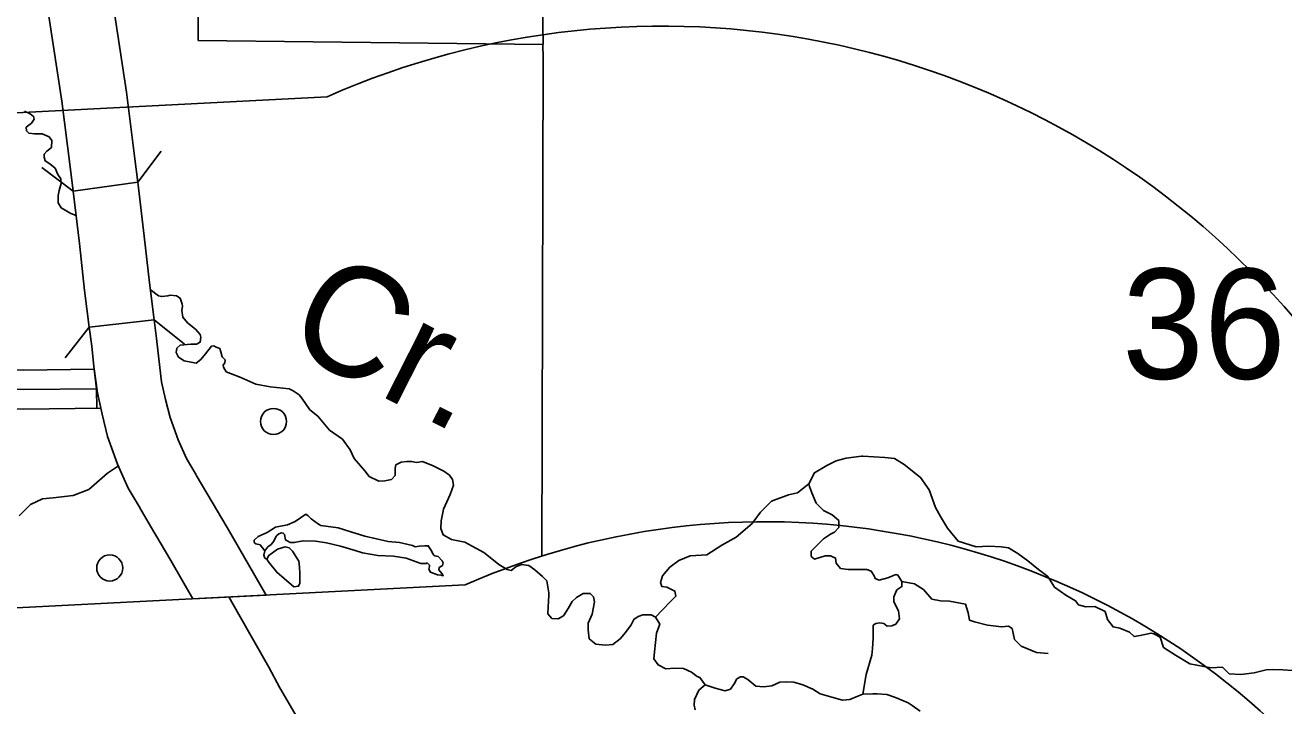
# Model space of a CAD drawing. Extents: x 22866 to 28196, y 1324810 to 1328105.
# Drawn here: x 25920.9 to 26036.8, y 1325934.5 to 1325997.2 of the extents above; entities that cross this region are included whole.
import ezdxf

# ---------------------------------------------------------------- set-up
doc = ezdxf.new("R2010")
doc.units = 0
for name, color, linetype in [('Level 10', 7, 'Continuous'), ('Level 31', 7, 'Continuous'), ('Level 35', 7, 'Continuous'), ('Level 37', 7, 'Continuous'), ('Level 5', 7, 'Continuous'), ('Level 56', 7, 'Continuous'), ('Level 6', 7, 'Continuous'), ('Level 63', 7, 'Continuous')]:
    doc.layers.add(name, color=color, linetype=linetype)

msp = doc.modelspace()

# ---------------------------------------------------------------- linework, layer by layer
at = {"layer": 'Level 10'}
for p, q in [((25931.25, 1325982.7), (25931.25, 1325982.7)), ((25943.08, 1325944.69), (25936.34, 1325944.34))]:
    msp.add_line(p, q, dxfattribs=at)
for points in [[(25931.25, 1325982.7), (25930.99, 1325984.86), (25930.2, 1325991), (25928.98, 1325999.05), (25928.37, 1326001.99), (25927.73, 1326005.69), (25926.86, 1326011.28), (25925.52, 1326018.51)], [(25919.62, 1326017.41), (25920.95, 1326010.28), (25921.81, 1326004.72), (25922.47, 1326000.87), (25923.07, 1325997.99), (25924.25, 1325990.17), (25925.03, 1325984.11), (25925.3, 1325981.88), (25931.25, 1325982.7)], [(25926.79, 1325969.36), (25926.36, 1325972.72), (25925.89, 1325977.05), (25925.3, 1325981.88)], [(25932.75, 1325970.04), (25932.32, 1325973.42), (25931.85, 1325977.73), (25931.25, 1325982.7)], [(25931.46, 1325952.7), (25930.38, 1325954.52), (25929.4, 1325956.74), (25928.48, 1325959.28), (25927.96, 1325961.33), (25927.53, 1325963.31), (25927.22, 1325965.72), (25927.02, 1325967.6), (25926.79, 1325969.36), (25932.75, 1325970.04)], [(25932.75, 1325970.04), (25932.97, 1325968.31), (25933.18, 1325966.43), (25933.45, 1325964.33), (25933.8, 1325962.7), (25934.23, 1325961.04), (25934.98, 1325958.97), (25935.73, 1325957.27), (25936.62, 1325955.77)], [(25936.64, 1325955.73), (25937.6, 1325954.07), (25939.48, 1325950.9), (25943.08, 1325944.69)], [(25936.34, 1325944.34), (25934.3, 1325947.86), (25932.42, 1325951.04), (25931.44, 1325952.73)], [(25967.59, 1325900.03), (25965.85, 1325901.03), (25964.88, 1325901.81), (25963.99, 1325902.78), (25962.84, 1325904.17), (25961.74, 1325905.84), (25959.99, 1325908.56), (25958.21, 1325911.54), (25955.21, 1325916.74), (25952.46, 1325921.66), (25950.45, 1325925.31), (25949.25, 1325927.56), (25947.53, 1325930.69), (25944.34, 1325936.15), (25943.32, 1325938.06), (25940.55, 1325942.89), (25939.64, 1325944.51)]]:
    msp.add_lwpolyline(points, dxfattribs=at)
at = {"layer": 'Level 31'}
for p, q in [((25927.25, 1325965.47), (25927.45, 1325963.67)), ((25927.45, 1325963.67), (25927.47, 1325961.87))]:
    msp.add_line(p, q, dxfattribs=at)
for points in [[(25914.8, 1325965.46), (25920.74, 1325965.4), (25927.25, 1325965.47)], [(25927.45, 1325963.67), (25920.74, 1325963.6), (25911.3, 1325963.7), (25903.7, 1325963.84), (25895.89, 1325963.91), (25886.26, 1325963.84), (25877.69, 1325963.91), (25874.07, 1325963.89)], [(25927.84, 1325961.88), (25920.74, 1325961.8), (25914.76, 1325961.86)]]:
    msp.add_lwpolyline(points, dxfattribs=at)
at = {"layer": 'Level 35'}
for points in [[(25920.81, 1325989.25), (25921.34, 1325988.99), (25921.65, 1325988.75), (25921.7, 1325988.49), (25921.47, 1325988.15), (25920.97, 1325987.76), (25921, 1325987.44), (25921.23, 1325987.21), (25921.75, 1325987.15), (25922.46, 1325987.15), (25923.09, 1325986.87), (25923.35, 1325986.53), (25923.3, 1325985.9), (25922.87, 1325985.57), (25922.64, 1325985.29), (25922.64, 1325985), (25922.72, 1325984.66), (25923.16, 1325984.4), (25923.63, 1325983.98), (25923.89, 1325983.4), (25924.18, 1325983.01), (25924.21, 1325982.59), (25924.02, 1325981.94), (25923.92, 1325981.47), (25923.92, 1325980.81), (25924.21, 1325980.34), (25925.09, 1325979.82), (25925.58, 1325979.62)], [(25932.39, 1325972.82), (25933.17, 1325972.23), (25933.46, 1325972.17), (25934.01, 1325972.25), (25934.24, 1325972.3), (25934.82, 1325972.25), (25935.16, 1325972.01), (25935.34, 1325971.46), (25935.37, 1325971.28), (25935.31, 1325970.89), (25935.39, 1325970.26), (25935.84, 1325969.74), (25936.57, 1325969.16), (25936.99, 1325968.67), (25937.07, 1325968.43), (25936.99, 1325967.96), (25936.67, 1325967.78), (25936.15, 1325967.78), (25935.16, 1325967.7), (25934.84, 1325967.41)], [(25934.84, 1325967.41), (25934.79, 1325967.02), (25935.02, 1325966.6), (25935.52, 1325966.26), (25936.62, 1325966.05), (25937.06, 1325966.36), (25937.5, 1325966.91), (25938.03, 1325967.59), (25938.26, 1325967.62), (25938.47, 1325967.51), (25938.81, 1325967.38), (25938.92, 1325967.07), (25939.02, 1325966.62), (25939.31, 1325966.34), (25939.26, 1325966.08), (25939.13, 1325965.84), (25939.15, 1325965.66), (25939.41, 1325965.24), (25939.78, 1325965.08), (25940.75, 1325964.71), (25942.13, 1325964.09), (25943.46, 1325963.85), (25945.19, 1325963.67), (25945.56, 1325963.49), (25946.13, 1325963.12), (25946.37, 1325962.8)], [(25946.37, 1325962.8), (25947.09, 1325961.75), (25947.84, 1325961.15), (25948.92, 1325959.87), (25950.12, 1325959.03), (25950.82, 1325958.06), (25951.19, 1325957.25), (25952.16, 1325956.13), (25952.58, 1325955.61), (25953.46, 1325955.16), (25954.01, 1325955.19), (25954.62, 1325955.32), (25954.96, 1325955.68), (25954.96, 1325956.36), (25955.03, 1325956.68), (25955.53, 1325956.91), (25956.03, 1325956.97), (25956.45, 1325956.99), (25956.97, 1325956.89), (25957.49, 1325956.97), (25958.46, 1325956.57), (25959.45, 1325956.1), (25959.97, 1325955.71), (25960.26, 1325955.34), (25960.34, 1325954.79), (25960.03, 1325953.96), (25959.43, 1325952.6), (25959.19, 1325951.52)], [(25993.07, 1325954.94), (25993.59, 1325955.94), (25994.74, 1325956.62), (25995.58, 1325957.04), (25996.52, 1325957.3), (25997.93, 1325957.46), (25998.03, 1325957.46), (26000.07, 1325957.35), (26000.96, 1325957.25), (26001.85, 1325956.72), (26003.37, 1325955.52), (26004.15, 1325954.37), (26004.73, 1325952.75), (26005.2, 1325951.91), (26005.83, 1325950.86), (26006.82, 1325949.66), (26008.49, 1325949.13), (26009.64, 1325949.19), (26010.79, 1325949.13), (26011.47, 1325949.03), (26012.31, 1325948.51), (26013.25, 1325947.83), (26014.24, 1325947.04), (26015.08, 1325946.41), (26015.71, 1325945.42), (26016.75, 1325944.69), (26017.64, 1325944.16), (26017.9, 1325943.8), (26018.58, 1325943.59), (26019.42, 1325943.64), (26020.36, 1325943.17), (26020.57, 1325942.43), (26021.09, 1325941.75), (26021.72, 1325941.65), (26022.61, 1325941.28), (26023.03, 1325940.86), (26023.6, 1325940.97), (26024.6, 1325941.18), (26024.86, 1325941.13), (26025.43, 1325940.81), (26025.75, 1325939.87), (26026.84, 1325939.14), (26028.15, 1325938.35), (26030.09, 1325937.99), (26031.18, 1325938.04)], [(25929.47, 1325956.59), (25928.48, 1325955.9), (25926.75, 1325954.39), (25925.29, 1325953.86), (25923.46, 1325953.65), (25922.47, 1325953.55), (25921.37, 1325953.02), (25920.32, 1325951.98)], [(25978.95, 1325942.65), (25980.31, 1325944.06), (25980.83, 1325944.58), (25980.73, 1325945.05), (25980, 1325945.42), (25979.53, 1325945.47), (25979.42, 1325945.84), (25979.58, 1325946.46), (25980.26, 1325947.25), (25981.09, 1325947.88), (25982.14, 1325948.3), (25983.66, 1325948.4), (25985.07, 1325949.29), (25986.37, 1325950.02), (25987.84, 1325951.28), (25988.62, 1325952.33), (25989.62, 1325953.32), (25991.19, 1325953.9), (25992.02, 1325954.11), (25993.07, 1325954.94)], [(25998.05, 1325935.57), (25998.35, 1325937.36), (25998.87, 1325939.14), (25998.92, 1325939.77), (25998.98, 1325940.71), (25998.98, 1325941.34), (25998.98, 1325941.6), (25998.98, 1325941.91), (25999.24, 1325942.07), (25999.6, 1325942.12), (25999.97, 1325942.07), (26000.28, 1325941.81), (26000.7, 1325941.86), (26001.07, 1325942.02), (26001.43, 1325942.49), (26001.33, 1325943.22), (26000.91, 1325944.06), (26000.91, 1325944.53), (26001.17, 1325945.16), (26001.64, 1325945.47), (26001.64, 1325945.94), (26001.28, 1325946.52), (26001.07, 1325946.57), (26000.34, 1325946.26), (25999.55, 1325946.05), (25999.19, 1325946.2), (25999.08, 1325946.46), (25998.82, 1325946.88), (25998.4, 1325947.04), (25997.77, 1325947.04), (25996.68, 1325947.04), (25996, 1325947.14), (25995.58, 1325947.62), (25995.53, 1325948.09), (25995.05, 1325948.3), (25994.58, 1325948.3), (25993.59, 1325947.98), (25993.28, 1325948.24), (25993.28, 1325948.72), (25993.96, 1325949.4), (25994.43, 1325949.87), (25995.05, 1325950.29), (25995.42, 1325950.49), (25995.84, 1325950.91), (25995.84, 1325951.54), (25995.21, 1325952.06), (25994.43, 1325952.48), (25993.75, 1325953.16), (25993.33, 1325954.11), (25993.12, 1325954.68), (25993.07, 1325954.94)], [(25942.96, 1325948.76), (25943.06, 1325948.88), (25943.24, 1325949.12), (25943.53, 1325949.35), (25943.79, 1325949.66), (25943.97, 1325950.06), (25944.05, 1325950.16), (25944.26, 1325950.32), (25944.49, 1325950.42), (25944.65, 1325950.4), (25944.76, 1325950.27), (25944.86, 1325949.77), (25945.28, 1325949.53), (25945.67, 1325949.51), (25946.48, 1325949.69), (25947.61, 1325949.64), (25948.63, 1325949.48), (25949.93, 1325949.19), (25951.27, 1325948.8), (25951.95, 1325948.57), (25953.36, 1325948.33), (25954.8, 1325948.28), (25955.97, 1325948.07), (25956.65, 1325947.83), (25957.33, 1325947.6), (25957.83, 1325947.6), (25957.91, 1325947.65), (25958.12, 1325947.44), (25958.14, 1325947.31), (25958.06, 1325947.07), (25958.22, 1325946.79), (25958.87, 1325946.55), (25959.21, 1325946.52), (25959.4, 1325946.47), (25959.27, 1325946.66), (25959, 1325947.02), (25959.03, 1325947.23), (25959.32, 1325947.41), (25959.37, 1325947.65), (25959.29, 1325947.83), (25958.93, 1325948.23), (25958.61, 1325948.3), (25958.46, 1325948.43), (25958.3, 1325948.75), (25958.01, 1325949.22), (25957.7, 1325949.22), (25957.17, 1325949.19), (25956.81, 1325949.14), (25956.55, 1325949.25), (25955.37, 1325949.51), (25954.32, 1325949.61), (25953.23, 1325949.87), (25952.18, 1325950.11), (25950.87, 1325950.5), (25949.7, 1325950.89), (25948.13, 1325951.08), (25947.89, 1325951.21), (25947.24, 1325951.71), (25946.95, 1325951.97), (25946.74, 1325952.12), (25945.75, 1325951.47), (25945.04, 1325951.16), (25943.95, 1325950.95), (25943.16, 1325950.45), (25942.33, 1325950.08), (25941.99, 1325949.74), (25941.99, 1325949.53), (25942.14, 1325949.4), (25942.53, 1325949.3), (25942.96, 1325948.76)], [(25959.19, 1325951.52), (25959.16, 1325950.81), (25959.4, 1325950.23), (25960.16, 1325949.79), (25961.39, 1325949.55), (25962.38, 1325949), (25963.14, 1325948.59), (25964.03, 1325947.91), (25964.52, 1325947.51), (25965.28, 1325947.04), (25965.65, 1325946.96), (25966.07, 1325947.28), (25966.61, 1325947.49), (25967.29, 1325947.41), (25967.84, 1325947.02), (25968.52, 1325946.41), (25968.94, 1325945.99), (25968.99, 1325945.63), (25969.12, 1325944.9), (25969.12, 1325944.69), (25969.07, 1325943.56), (25969.04, 1325942.96), (25969.41, 1325942.54), (25969.98, 1325942.51), (25970.48, 1325942.78), (25970.9, 1325943.46), (25971.27, 1325944.08), (25971.66, 1325944.45), (25972.29, 1325944.82), (25972.94, 1325944.84), (25973.23, 1325944.53), (25973.33, 1325944.06), (25973.1, 1325942.93), (25972.73, 1325942.1), (25972.73, 1325941.47), (25972.83, 1325940.66), (25973.46, 1325940.16), (25974.3, 1325940.08), (25975, 1325940.13), (25975.68, 1325940.66), (25976.18, 1325941.23), (25976.7, 1325941.94), (25976.94, 1325942.44), (25977.36, 1325942.72), (25977.78, 1325942.85), (25978.53, 1325942.88), (25978.95, 1325942.65)], [(25942.96, 1325948.76), (25942.87, 1325948.36), (25942.95, 1325948.09), (25943.14, 1325947.99)], [(25943.29, 1325947.73), (25944.05, 1325946.79), (25944.73, 1325946.21), (25945.62, 1325945.45), (25946.06, 1325945.5), (25946.19, 1325945.79), (25946.17, 1325946.24), (25946.19, 1325946.71), (25946.14, 1325947.26), (25946.09, 1325947.81), (25945.51, 1325948.72), (25945.2, 1325949.04), (25944.83, 1325949.12), (25944.13, 1325948.91), (25943.32, 1325948.33), (25943.14, 1325947.99), (25943.29, 1325947.73)], [(26001.64, 1325945.94), (26002.79, 1325945.73), (26003.63, 1325945.21), (26004.41, 1325944.32), (26005.2, 1325944.16), (26006.03, 1325944.11), (26007.5, 1325943.85), (26007.76, 1325943.06), (26007.86, 1325942.38), (26008.34, 1325942.23), (26009.54, 1325941.91), (26010.85, 1325941.75), (26011.47, 1325941.81), (26011.79, 1325941.6), (26011.89, 1325941.18), (26012, 1325940.6), (26012.62, 1325939.97), (26014.03, 1325939.4), (26015.13, 1325939.29)], [(25978.95, 1325942.65), (25979.34, 1325942), (25979.05, 1325941.19), (25978.84, 1325939.46), (25978.79, 1325938.81), (25979.18, 1325938.26), (25979.89, 1325937.89), (25980.72, 1325937.95), (25981.53, 1325937.92), (25982.27, 1325937.58), (25982.79, 1325937.19), (25983.03, 1325937.08), (25983.52, 1325936.43)], [(26031.18, 1325938.04), (26031.8, 1325937.43), (26032.85, 1325937.37), (26034.1, 1325937.53), (26035.2, 1325937.79), (26035.78, 1325937.84), (26036.72, 1325937.79), (26037.61, 1325937.74), (26038.18, 1325937.32), (26038.86, 1325936.85), (26039.96, 1325935.49), (26041.06, 1325934.39), (26042.26, 1325933.66), (26043.72, 1325932.66), (26045.4, 1325931.04), (26047.91, 1325929.37)], [(25983.52, 1325936.43), (25984.43, 1325936.12), (25985.37, 1325935.86), (25985.84, 1325936.01), (25986.18, 1325936.51), (25986.44, 1325936.96), (25986.78, 1325937.17), (25987.02, 1325937.17), (25987.46, 1325936.9), (25988.2, 1325936.3), (25988.93, 1325936.25), (25989.66, 1325936.33), (25990.39, 1325936.67), (25990.97, 1325936.69), (25991.7, 1325936.67), (25992.51, 1325936.41), (25993.45, 1325936.01), (25994.1, 1325935.6), (25995.2, 1325935.28), (25996.17, 1325935.02), (25996.85, 1325935.07), (25997.42, 1325935.31), (25998.05, 1325935.57), (25998.97, 1325935.6), (25999.36, 1325935.6), (26000.25, 1325935.53), (26001.06, 1325935.24), (26002.21, 1325934.77), (26002.6, 1325934.53), (26003.33, 1325934.01)], [(25983.52, 1325936.43), (25982.95, 1325935.92), (25982.53, 1325935.06), (25982.51, 1325934.56), (25982.59, 1325934.12)]]:
    msp.add_lwpolyline(points, dxfattribs=at)
at = {"layer": 'Level 37'}
for points in [[(25933.42, 1325985.57), (25931.25, 1325982.7)], [(25925.3, 1325981.88), (25922.43, 1325984.05)], [(25924.55, 1325966.53), (25926.79, 1325969.35)], [(25932.75, 1325970.04), (25935.57, 1325967.8)]]:
    msp.add_lwpolyline(points, dxfattribs=at)
at = {"layer": 'Level 5'}
msp.add_lwpolyline([(25968.58, 1325995.38), (25968.61, 1325994.11), (25968.46, 1325948.28)], dxfattribs=at)
at = {"layer": 'Level 56'}
for centre in [(25943.76, 1325960.67), (25928.67, 1325947.18)]:
    msp.add_circle(centre, 1.2, dxfattribs=at)
at = {"layer": 'Level 6'}
msp.add_lwpolyline([(25968.28, 1326058.47), (25968.05, 1326026.69), (25968.61, 1325995.38), (25936.82, 1325995.75), (25936.83, 1326027.14), (25923.85, 1326027.33)], dxfattribs=at)
at = {"layer": 'Level 63'}
for p, q in [((25892.2, 1325987.67), (25948.69, 1325990.57)), ((25910.85, 1325943.04), (25961.42, 1325945.63))]:
    msp.add_line(p, q, dxfattribs=at)
for centre, radius in [((25979.55, 1325920.59), 76.48), ((25989.03, 1325882.98), 68.46)]:
    msp.add_arc(centre, radius, 193.5839, 113.7904, dxfattribs=at)

# ---------------------------------------------------------------- texts
at = {"layer": 'Level 35'}
msp.add_text('Cr.', height=10.139, rotation=333.1079, dxfattribs=at).set_placement((25944.51, 1325967.65))
at = {"layer": 'Level 5'}
msp.add_text('36', height=10.139, dxfattribs=at).set_placement((26021.92, 1325964.6))

doc.saveas('drawing.dxf')
